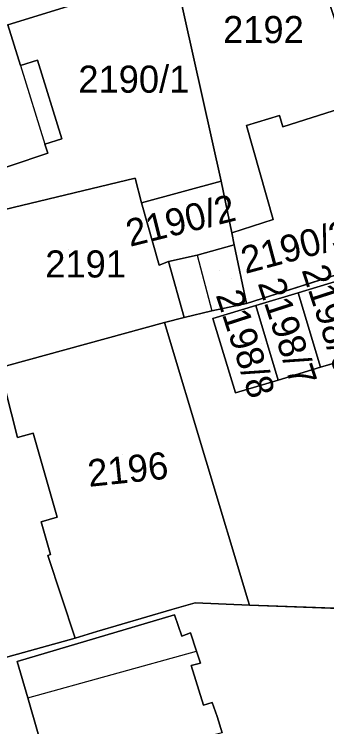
# Model space of a CAD drawing. Extents: x -263423 to -261326, y -1240067 to -1237864.
# Drawn here: x -262359 to -262336, y -1238692.3 to -1238639.7 of the extents above; entities that cross this region are included whole.
import ezdxf

# ---------------------------------------------------------------- set-up
doc = ezdxf.new("R2010")
doc.units = 0
for name, color, linetype in [('body_kn', 7, 'Continuous'), ('kladpar_druhypozemkov', 7, 'Continuous'), ('kladpar_hranice', 7, 'Continuous'), ('kladpar_parcelnecisla', 7, 'Continuous'), ('kladpar_plochy', 7, 'Continuous'), ('kladpar_sipky', 7, 'Continuous'), ('zappar_hrandruhpozemk', 7, 'Continuous')]:
    doc.layers.add(name, color=color, linetype=linetype)

msp = doc.modelspace()

# ---------------------------------------------------------------- linework, layer by layer
at = {"layer": 'body_kn'}
for p, q in [((-262357.3, -1238643.13), (-262357.3, -1238643.13)), ((-262358.55, -1238643.52), (-262358.55, -1238643.52)), ((-262358.55, -1238643.52), (-262358.55, -1238643.52)), ((-262339.46, -1238647.21), (-262339.46, -1238647.21)), ((-262341.88, -1238647.95), (-262341.88, -1238647.95)), ((-262339.21, -1238648.04), (-262339.21, -1238648.04)), ((-262355.5, -1238648.92), (-262355.5, -1238648.92)), ((-262356.74, -1238649.31), (-262356.74, -1238649.31)), ((-262356.53, -1238649.98), (-262356.53, -1238649.98)), ((-262350.1, -1238651.82), (-262350.1, -1238651.82)), ((-262350.1, -1238651.82), (-262350.1, -1238651.82)), ((-262343.76, -1238652.06), (-262343.76, -1238652.06)), ((-262343.76, -1238652.06), (-262343.76, -1238652.06)), ((-262349.62, -1238653.66), (-262349.62, -1238653.66)), ((-262339.92, -1238654.88), (-262339.92, -1238654.88)), ((-262342.97, -1238655.87), (-262342.97, -1238655.87)), ((-262342.79, -1238656.76), (-262342.79, -1238656.76)), ((-262342.79, -1238656.76), (-262342.79, -1238656.76)), ((-262345.53, -1238657.5), (-262345.53, -1238657.5)), ((-262345.53, -1238657.5), (-262345.53, -1238657.5)), ((-262347.63, -1238657.99), (-262347.63, -1238657.99)), ((-262348.33, -1238658.24), (-262348.33, -1238658.24)), ((-262338.09, -1238660.29), (-262338.09, -1238660.29)), ((-262338.09, -1238660.29), (-262338.09, -1238660.29)), ((-262341.89, -1238661.08), (-262341.89, -1238661.08)), ((-262341.2, -1238661.23), (-262341.2, -1238661.23)), ((-262341.2, -1238661.23), (-262341.2, -1238661.23)), ((-262344.43, -1238661.63), (-262344.43, -1238661.63)), ((-262346.47, -1238662.12), (-262346.47, -1238662.12)), ((-262344.37, -1238662.18), (-262344.37, -1238662.18)), ((-262347.93, -1238662.49), (-262347.93, -1238662.49)), ((-262336.44, -1238665.79), (-262336.44, -1238665.79)), ((-262339.55, -1238666.73), (-262339.55, -1238666.73)), ((-262342.7, -1238667.67), (-262342.7, -1238667.67)), ((-262357.62, -1238670.65), (-262357.62, -1238670.65)), ((-262358.76, -1238670.98), (-262358.76, -1238670.98)), ((-262355.83, -1238676.84), (-262355.83, -1238676.84)), ((-262357.02, -1238677.19), (-262357.02, -1238677.19)), ((-262356.52, -1238679.67), (-262356.52, -1238679.67)), ((-262356.32, -1238679.61), (-262356.32, -1238679.61)), ((-262345.67, -1238683.18), (-262345.67, -1238683.18)), ((-262341.8, -1238682.95), (-262341.8, -1238682.95)), ((-262341.67, -1238683.34), (-262341.67, -1238683.34)), ((-262347.39, -1238683.67), (-262347.39, -1238683.67)), ((-262347.2, -1238684.05), (-262347.2, -1238684.05)), ((-262347.2, -1238684.05), (-262347.2, -1238684.05)), ((-262352.92, -1238685.28), (-262352.92, -1238685.28)), ((-262346.01, -1238685.39), (-262346.01, -1238685.39)), ((-262354.52, -1238685.77), (-262354.52, -1238685.77)), ((-262346.65, -1238685.64), (-262346.65, -1238685.64)), ((-262345.58, -1238686.73), (-262345.58, -1238686.73)), ((-262358.79, -1238687.51), (-262358.79, -1238687.51)), ((-262345.27, -1238687.62), (-262345.27, -1238687.62)), ((-262345.97, -1238687.8), (-262345.97, -1238687.8)), ((-262357.99, -1238690.18), (-262357.99, -1238690.18)), ((-262357.99, -1238690.18), (-262357.99, -1238690.18)), ((-262345.05, -1238690.73), (-262345.05, -1238690.73)), ((-262344.41, -1238690.54), (-262344.41, -1238690.54)), ((-262344.04, -1238691.56), (-262344.04, -1238691.56))]:
    msp.add_line(p, q, dxfattribs=at)
at = {"layer": 'kladpar_druhypozemkov'}
for p, q in [((-262351.11, -1238643.69), (-262351.11, -1238643.69)), ((-262346.34, -1238653.76), (-262346.34, -1238653.76)), ((-262355.04, -1238657.06), (-262355.04, -1238657.06)), ((-262343.86, -1238658.64), (-262343.86, -1238658.64)), ((-262340.78, -1238664.02), (-262340.78, -1238664.02)), ((-262337.24, -1238664.76), (-262337.24, -1238664.76)), ((-262350.99, -1238672.2), (-262350.99, -1238672.2))]:
    msp.add_line(p, q, dxfattribs=at)
at = {"layer": 'kladpar_hranice'}
for points in [[(-262267.63, -1238592.94), (-262266.52, -1238601.94), (-262266.38, -1238602.95), (-262265.34, -1238610.7), (-262283.93, -1238616.51), (-262300.68, -1238621.9), (-262317.17, -1238627.1), (-262325.83, -1238629.88), (-262337.48, -1238633.59), (-262347.16, -1238636.69), (-262359.48, -1238640.51), (-262364.92, -1238642.19), (-262369.02, -1238643.51), (-262378.48, -1238646.52), (-262382.37, -1238647.89), (-262388.1, -1238649.81), (-262393.51, -1238651.54), (-262411.33, -1238657.04), (-262430.25, -1238663.11), (-262432.09, -1238663.67), (-262455.65, -1238671.41)], [(-262341.67, -1238683.34), (-262341.8, -1238682.95), (-262347.93, -1238662.49), (-262346.47, -1238662.12), (-262344.43, -1238661.63), (-262341.89, -1238661.08), (-262318.81, -1238653.69), (-262312.21, -1238651.7), (-262313.81, -1238646.45), (-262314.93, -1238646.81), (-262316.34, -1238642.29), (-262321.75, -1238643.98), (-262325.83, -1238629.88)], [(-262325.83, -1238629.88), (-262321.75, -1238643.98), (-262320.39, -1238648.46), (-262318.81, -1238653.69), (-262341.89, -1238661.08), (-262342.79, -1238656.76), (-262342.97, -1238655.87), (-262339.92, -1238654.88), (-262341.88, -1238647.95), (-262339.46, -1238647.21), (-262339.21, -1238648.04), (-262334.95, -1238646.68), (-262335.19, -1238645.98), (-262333.66, -1238645.42), (-262337.48, -1238633.59)], [(-262337.48, -1238633.59), (-262333.66, -1238645.42), (-262335.19, -1238645.98), (-262334.95, -1238646.68), (-262339.21, -1238648.04), (-262339.46, -1238647.21), (-262341.88, -1238647.95), (-262339.92, -1238654.88), (-262342.97, -1238655.87), (-262343.76, -1238652.06), (-262347.16, -1238636.69), (-262337.48, -1238633.59)], [(-262347.16, -1238636.69), (-262343.76, -1238652.06), (-262349.62, -1238653.66), (-262350.1, -1238651.82), (-262361.05, -1238654.46), (-262363.21, -1238655.01), (-262363.58, -1238654.06), (-262364.14, -1238652.53), (-262362.1, -1238651.85), (-262356.53, -1238649.98), (-262356.74, -1238649.31), (-262355.5, -1238648.92), (-262357.3, -1238643.13), (-262358.55, -1238643.52), (-262359.48, -1238640.51), (-262347.16, -1238636.69)], [(-262369.02, -1238643.51), (-262364.92, -1238642.19), (-262359.48, -1238640.51), (-262358.55, -1238643.52), (-262357.3, -1238643.13), (-262355.5, -1238648.92), (-262356.74, -1238649.31), (-262356.53, -1238649.98), (-262362.1, -1238651.85), (-262364.14, -1238652.53), (-262366.05, -1238653.15), (-262369.02, -1238643.51)], [(-262350.1, -1238651.82), (-262349.62, -1238653.66), (-262348.33, -1238658.24), (-262347.63, -1238657.99), (-262346.47, -1238662.12), (-262347.93, -1238662.49), (-262359.58, -1238665.69), (-262361.05, -1238654.46), (-262350.1, -1238651.82)], [(-262343.76, -1238652.06), (-262342.97, -1238655.87), (-262342.79, -1238656.76), (-262345.53, -1238657.5), (-262347.63, -1238657.99), (-262348.33, -1238658.24), (-262349.62, -1238653.66), (-262343.76, -1238652.06)], [(-262330.17, -1238663.91), (-262326.86, -1238662.92), (-262326.8, -1238662.91), (-262323.85, -1238662.01), (-262323.87, -1238661.92), (-262325.51, -1238656.51), (-262328.52, -1238657.42), (-262331.82, -1238658.41), (-262335.08, -1238659.38), (-262338.09, -1238660.29), (-262341.2, -1238661.23), (-262344.37, -1238662.18), (-262342.7, -1238667.67), (-262339.55, -1238666.73), (-262336.44, -1238665.79), (-262333.42, -1238664.89), (-262333.17, -1238664.82), (-262330.17, -1238663.91)], [(-262342.79, -1238656.76), (-262341.89, -1238661.08), (-262344.43, -1238661.63), (-262346.47, -1238662.12), (-262347.63, -1238657.99), (-262345.53, -1238657.5), (-262342.79, -1238656.76)], [(-262335.08, -1238659.38), (-262333.42, -1238664.89), (-262336.44, -1238665.79), (-262338.09, -1238660.29), (-262335.08, -1238659.38)], [(-262338.09, -1238660.29), (-262336.44, -1238665.79), (-262339.55, -1238666.73), (-262341.2, -1238661.23), (-262338.09, -1238660.29)], [(-262341.2, -1238661.23), (-262339.55, -1238666.73), (-262342.7, -1238667.67), (-262344.37, -1238662.18), (-262341.2, -1238661.23)], [(-262360.09, -1238665.82), (-262359.58, -1238665.69), (-262347.93, -1238662.49), (-262341.8, -1238682.95), (-262341.67, -1238683.34), (-262345.67, -1238683.18), (-262347.39, -1238683.67), (-262352.92, -1238685.28), (-262354.52, -1238685.77), (-262356.52, -1238679.67), (-262356.32, -1238679.61), (-262357.02, -1238677.19), (-262355.83, -1238676.84), (-262357.62, -1238670.65), (-262358.76, -1238670.98), (-262360.09, -1238665.82)], [(-262372.47, -1238667.18), (-262366.38, -1238667.42), (-262362.18, -1238666.31), (-262360.09, -1238665.82), (-262358.76, -1238670.98), (-262357.62, -1238670.65), (-262355.83, -1238676.84), (-262357.02, -1238677.19), (-262356.32, -1238679.61), (-262356.52, -1238679.67), (-262354.52, -1238685.77), (-262366.23, -1238689.04), (-262372.47, -1238667.18)], [(-262364.27, -1238696.22), (-262365.37, -1238692.22), (-262366.23, -1238689.04), (-262354.52, -1238685.77), (-262352.92, -1238685.28), (-262347.39, -1238683.67), (-262345.67, -1238683.18), (-262341.67, -1238683.34), (-262324.42, -1238683.98)], [(-262324.42, -1238683.98), (-262341.67, -1238683.34)], [(-262347.2, -1238684.05), (-262346.65, -1238685.64), (-262346.01, -1238685.39), (-262345.58, -1238686.73), (-262345.27, -1238687.62), (-262345.97, -1238687.8), (-262345.05, -1238690.73), (-262344.41, -1238690.54), (-262344.04, -1238691.56), (-262343.67, -1238692.77), (-262344.37, -1238692.95), (-262344.31, -1238693.21), (-262341.92, -1238701.34), (-262353.82, -1238704.74), (-262357.99, -1238690.18), (-262358.79, -1238687.51), (-262347.2, -1238684.05)], [(-262343.67, -1238692.77), (-262344.04, -1238691.56), (-262344.41, -1238690.54), (-262345.05, -1238690.73), (-262345.97, -1238687.8), (-262345.27, -1238687.62), (-262345.58, -1238686.73), (-262346.01, -1238685.39), (-262346.65, -1238685.64), (-262347.2, -1238684.05), (-262358.79, -1238687.51), (-262357.99, -1238690.18), (-262353.82, -1238704.74)]]:
    msp.add_lwpolyline(points, dxfattribs=at)
at = {"layer": 'kladpar_plochy'}
for p, q in [((-262339.21, -1238648.04), (-262334.95, -1238646.68)), ((-262341.88, -1238647.95), (-262339.46, -1238647.21)), ((-262339.46, -1238647.21), (-262339.21, -1238648.04)), ((-262339.92, -1238654.88), (-262341.88, -1238647.95)), ((-262318.81, -1238653.69), (-262341.89, -1238661.08)), ((-262341.89, -1238661.08), (-262318.81, -1238653.69)), ((-262342.97, -1238655.87), (-262339.92, -1238654.88)), ((-262342.79, -1238656.76), (-262342.97, -1238655.87)), ((-262341.89, -1238661.08), (-262342.79, -1238656.76)), ((-262335.08, -1238659.38), (-262338.09, -1238660.29)), ((-262338.09, -1238660.29), (-262341.2, -1238661.23)), ((-262344.43, -1238661.63), (-262341.89, -1238661.08)), ((-262341.2, -1238661.23), (-262344.37, -1238662.18)), ((-262346.47, -1238662.12), (-262344.43, -1238661.63)), ((-262347.93, -1238662.49), (-262346.47, -1238662.12)), ((-262344.37, -1238662.18), (-262342.7, -1238667.67)), ((-262341.8, -1238682.95), (-262347.93, -1238662.49)), ((-262336.44, -1238665.79), (-262333.42, -1238664.89)), ((-262339.55, -1238666.73), (-262336.44, -1238665.79)), ((-262342.7, -1238667.67), (-262339.55, -1238666.73)), ((-262341.67, -1238683.34), (-262341.8, -1238682.95)), ((-262324.42, -1238683.98), (-262341.67, -1238683.34))]:
    msp.add_line(p, q, dxfattribs=at)
for points in [[(-262267.63, -1238592.94), (-262266.52, -1238601.94), (-262266.38, -1238602.95), (-262265.34, -1238610.7), (-262283.93, -1238616.51), (-262300.68, -1238621.9), (-262317.17, -1238627.1), (-262325.83, -1238629.88), (-262337.48, -1238633.59), (-262347.16, -1238636.69), (-262359.48, -1238640.51), (-262364.92, -1238642.19), (-262369.02, -1238643.51), (-262378.48, -1238646.52), (-262382.37, -1238647.89), (-262388.1, -1238649.81), (-262393.51, -1238651.54), (-262411.33, -1238657.04), (-262430.25, -1238663.11), (-262432.09, -1238663.67), (-262455.65, -1238671.41)], [(-262364.27, -1238696.22), (-262365.37, -1238692.22), (-262366.23, -1238689.04), (-262354.52, -1238685.77), (-262352.92, -1238685.28), (-262347.39, -1238683.67), (-262345.67, -1238683.18), (-262341.67, -1238683.34), (-262324.42, -1238683.98), (-262323.39, -1238688.74), (-262314.31, -1238721.81)], [(-262343.67, -1238692.77), (-262344.04, -1238691.56), (-262344.41, -1238690.54), (-262345.05, -1238690.73), (-262345.97, -1238687.8), (-262345.27, -1238687.62), (-262345.58, -1238686.73), (-262346.01, -1238685.39), (-262346.65, -1238685.64), (-262347.2, -1238684.05), (-262358.79, -1238687.51), (-262357.99, -1238690.18), (-262353.82, -1238704.74)]]:
    msp.add_lwpolyline(points, dxfattribs=at)
for points in [[(-262337.48, -1238633.59), (-262333.66, -1238645.42), (-262335.19, -1238645.98), (-262334.95, -1238646.68), (-262339.21, -1238648.04), (-262339.46, -1238647.21), (-262341.88, -1238647.95), (-262339.92, -1238654.88), (-262342.97, -1238655.87), (-262343.76, -1238652.06), (-262347.16, -1238636.69)], [(-262347.16, -1238636.69), (-262343.76, -1238652.06), (-262349.62, -1238653.66), (-262350.1, -1238651.82), (-262361.05, -1238654.46), (-262363.21, -1238655.01), (-262363.58, -1238654.06), (-262364.14, -1238652.53), (-262362.1, -1238651.85), (-262356.53, -1238649.98), (-262356.74, -1238649.31), (-262355.5, -1238648.92), (-262357.3, -1238643.13), (-262358.55, -1238643.52), (-262359.48, -1238640.51)], [(-262369.02, -1238643.51), (-262364.92, -1238642.19), (-262359.48, -1238640.51), (-262358.55, -1238643.52), (-262357.3, -1238643.13), (-262355.5, -1238648.92), (-262356.74, -1238649.31), (-262356.53, -1238649.98), (-262362.1, -1238651.85), (-262364.14, -1238652.53), (-262366.05, -1238653.15)], [(-262350.1, -1238651.82), (-262349.62, -1238653.66), (-262348.33, -1238658.24), (-262347.63, -1238657.99), (-262346.47, -1238662.12), (-262347.93, -1238662.49), (-262359.58, -1238665.69), (-262361.05, -1238654.46)], [(-262343.76, -1238652.06), (-262342.97, -1238655.87), (-262342.79, -1238656.76), (-262345.53, -1238657.5), (-262347.63, -1238657.99), (-262348.33, -1238658.24), (-262349.62, -1238653.66)], [(-262342.79, -1238656.76), (-262341.89, -1238661.08), (-262344.43, -1238661.63), (-262346.47, -1238662.12), (-262347.63, -1238657.99), (-262345.53, -1238657.5)], [(-262335.08, -1238659.38), (-262333.42, -1238664.89), (-262336.44, -1238665.79), (-262338.09, -1238660.29)], [(-262338.09, -1238660.29), (-262336.44, -1238665.79), (-262339.55, -1238666.73), (-262341.2, -1238661.23)], [(-262341.2, -1238661.23), (-262339.55, -1238666.73), (-262342.7, -1238667.67), (-262344.37, -1238662.18)], [(-262360.09, -1238665.82), (-262359.58, -1238665.69), (-262347.93, -1238662.49), (-262341.8, -1238682.95), (-262341.67, -1238683.34), (-262345.67, -1238683.18), (-262347.39, -1238683.67), (-262352.92, -1238685.28), (-262354.52, -1238685.77), (-262356.52, -1238679.67), (-262356.32, -1238679.61), (-262357.02, -1238677.19), (-262355.83, -1238676.84), (-262357.62, -1238670.65), (-262358.76, -1238670.98)], [(-262372.47, -1238667.18), (-262366.38, -1238667.42), (-262362.18, -1238666.31), (-262360.09, -1238665.82), (-262358.76, -1238670.98), (-262357.62, -1238670.65), (-262355.83, -1238676.84), (-262357.02, -1238677.19), (-262356.32, -1238679.61), (-262356.52, -1238679.67), (-262354.52, -1238685.77), (-262366.23, -1238689.04)], [(-262347.2, -1238684.05), (-262346.65, -1238685.64), (-262346.01, -1238685.39), (-262345.58, -1238686.73), (-262345.27, -1238687.62), (-262345.97, -1238687.8), (-262345.05, -1238690.73), (-262344.41, -1238690.54), (-262344.04, -1238691.56), (-262343.67, -1238692.77), (-262344.37, -1238692.95), (-262344.31, -1238693.21), (-262341.92, -1238701.34), (-262353.82, -1238704.74), (-262357.99, -1238690.18), (-262358.79, -1238687.51)]]:
    msp.add_lwpolyline(points, close=True, dxfattribs=at)
at = {"layer": 'kladpar_sipky'}
msp.add_line((-262342.97, -1238659.24), (-262342.97, -1238659.24), dxfattribs=at)
at = {"layer": 'zappar_hrandruhpozemk'}
for p, q in [((-262358.55, -1238643.52), (-262356.74, -1238649.31)), ((-262345.53, -1238657.5), (-262344.43, -1238661.63)), ((-262357.99, -1238690.18), (-262345.58, -1238686.73))]:
    msp.add_line(p, q, dxfattribs=at)

# ---------------------------------------------------------------- texts
at = {"layer": 'kladpar_parcelnecisla'}
for s, p in [('2192', (-262343.614, -1238641.86)), ('2190/1', (-262354.279, -1238645.52)), ('2191', (-262356.718, -1238659.16))]:
    msp.add_text(s, height=2, dxfattribs=at).set_placement(p)
for s, rotation, p in [('2190/2', 14, (-262350.475, -1238656.904)), ('2190/3', 15, (-262341.973, -1238658.902)), ('2198/6', 288, (-262337.84, -1238658.604)), ('2198/7', 288, (-262341.075, -1238659.578)), ('2198/8', 288, (-262344.167, -1238660.451)), ('2196', 6, (-262353.487, -1238674.616))]:
    msp.add_text(s, height=2, rotation=rotation, dxfattribs=at).set_placement(p)

doc.saveas('drawing.dxf')
